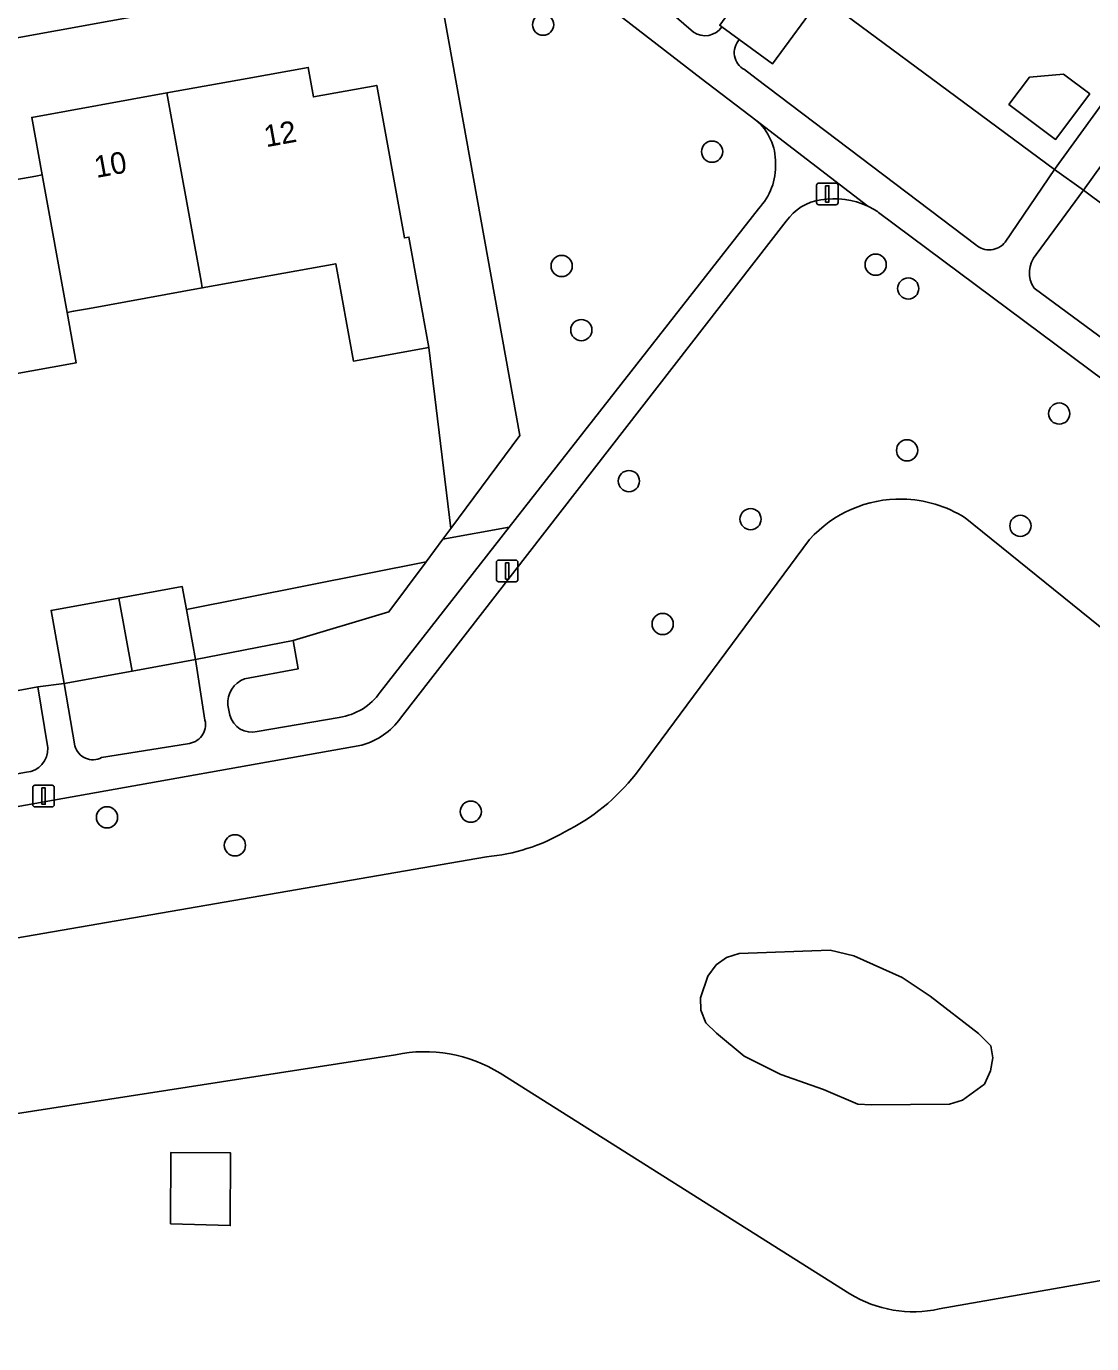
# Model space of a CAD drawing. Extents: x 157793 to 159380, y 380877 to 382313.
# Drawn here: x 158841 to 158890.1, y 381441.6 to 381502.4 of the extents above; entities that cross this region are included whole.
import ezdxf

# ---------------------------------------------------------------- set-up
doc = ezdxf.new("R2010")
doc.units = 0
for name, color, linetype in [('IMGEO_Boom', 7, 'Continuous'), ('IMGEO_Damwand', 7, 'Continuous'), ('IMGEO_Erf', 7, 'Continuous'), ('IMGEO_Grasland_overig', 7, 'Continuous'), ('IMGEO_Groenvoorziening', 7, 'Continuous'), ('IMGEO_Hek', 7, 'Continuous'), ('IMGEO_Lichtmast', 7, 'Continuous'), ('IMGEO_Pand', 7, 'Continuous'), ('IMGEO_Pand_nummerreeks', 7, 'Continuous'), ('IMGEO_Voetpad_halfverhard', 7, 'Continuous'), ('IMGEO_Voetpad_open', 7, 'Continuous'), ('IMGEO_Waterloop', 7, 'Continuous')]:
    doc.layers.add(name, color=color, linetype=linetype)

msp = doc.modelspace()

# ---------------------------------------------------------------- linework, layer by layer
at = {"layer": 'IMGEO_Boom'}
for centre in [(158864.819, 381502.479), (158872.611, 381496.623), (158865.674, 381491.347), (158880.15, 381491.409), (158881.652, 381490.311), (158866.58, 381488.392), (158888.613, 381484.543), (158881.599, 381482.845), (158868.774, 381481.427), (158874.383, 381479.672), (158886.824, 381479.363), (158870.333, 381474.838), (158844.713, 381465.917), (158861.486, 381466.182), (158850.61, 381464.628)]:
    msp.add_circle(centre, 0.489, dxfattribs=at)
at = {"layer": 'IMGEO_Damwand'}
for points in [[(158884.273, 381479.735), (158907.271, 381461.165)], [(158869.082, 381467.902), (158877.108, 381478.738)], [(158818.216, 381453.615), (158826.349, 381457.898), (158862.209, 381464.103)], [(158820.135, 381450.307), (158825.703, 381449.658), (158839.476, 381452.082), (158858.018, 381454.967)], [(158862.838, 381454.114), (158878.967, 381443.94)], [(158883.079, 381443.245), (158899.761, 381446.174), (158901.276, 381446.901)]]:
    msp.add_lwpolyline(points, dxfattribs=at)
for centre, radius, start, end in [((158881.31, 381474.935), 5.667, 89.16206, 137.85658), ((158881.266, 381474.964), 5.639, 57.78, 88.71203), ((158861.515, 381473.867), 9.635, 296.50926, 321.74975), ((158861.47, 381472.703), 8.632, 274.90893, 300.22733), ((158859.368, 381448.55), 6.558, 58.05039, 101.87805), ((158881.883, 381448.682), 5.567, 238.4103, 282.40305)]:
    msp.add_arc(centre, radius, start, end, dxfattribs=at)
at = {"layer": 'IMGEO_Erf'}
for points in [[(158896.003, 381530.342), (158889.704, 381529.231), (158889.303, 381531.375), (158886.37, 381529.576), (158883.423, 381527.769), (158885.115, 381526.499), (158881.155, 381521.223), (158877.318, 381516.11), (158873.63, 381511.196), (158877.359, 381508.397), (158875.262, 381505.602), (158877.655, 381503.765), (158882.73, 381500), (158888.398, 381495.795), (158894.963, 381504.865)], [(158860.565, 381479.24), (158863.743, 381483.524), (158859.815, 381505.375), (158805.36, 381495.485)], [(158897.173, 381505.231), (158889.736, 381494.847), (158900.086, 381487.119)], [(158840.47, 381495.322), (158841.438, 381495.498), (158841.724, 381495.55), (158841.244, 381498.201), (158847.475, 381499.329), (158851.182, 381500), (158853.988, 381500.508), (158854.077, 381500), (158854.227, 381499.146), (158857.151, 381499.676), (158858.426, 381492.644), (158858.629, 381492.681), (158859.521, 381487.762), (158859.552, 381487.591), (158856.074, 381486.96), (158855.26, 381491.453), (158849.107, 381490.337), (158843.903, 381489.394), (158843.172, 381489.261), (158842.873, 381489.207), (158843.293, 381486.885), (158836.974, 381485.739)], [(158803.897, 381493.159), (158808.389, 381468.427), (158829.821, 381472.256), (158829.839, 381472.157), (158830.26, 381469.841), (158830.217, 381469.833), (158830.227, 381469.773), (158831.3, 381470.029), (158841.528, 381471.934), (158842.741, 381472.098), (158842.133, 381475.466), (158845.258, 381476.033), (158848.185, 381476.564), (158848.377, 381475.498), (158859.429, 381477.708), (158860.197, 381478.743), (158860.565, 381479.24)], [(158858.018, 381454.967), (158839.476, 381452.082), (158825.703, 381449.658), (158820.135, 381450.307), (158819.739, 381450.159), (158820.447, 381448.714), (158812.041, 381447.285), (158829.616, 381349.554)], [(158878.967, 381443.94), (158862.838, 381454.114)], [(158930.007, 381426.888), (158926.109, 381448.952), (158925.674, 381448.871), (158925.188, 381448.78), (158912.619, 381446.493), (158912.864, 381444.993), (158903.499, 381443.406), (158901.276, 381446.901), (158899.761, 381446.174), (158883.079, 381443.245)]]:
    msp.add_lwpolyline(points, dxfattribs=at)
for points in [[(158890.022, 381499.286), (158888.446, 381497.187), (158886.298, 381498.799), (158887.239, 381500.053), (158888.805, 381500.2)], [(158847.641, 381447.163), (158847.651, 381450.452), (158850.406, 381450.444), (158850.396, 381447.092)]]:
    msp.add_lwpolyline(points, close=True, dxfattribs=at)
for centre, radius, start, end in [((158859.368, 381448.55), 6.558, 58.05039, 101.87805), ((158881.883, 381448.682), 5.567, 238.4103, 282.40305)]:
    msp.add_arc(centre, radius, start, end, dxfattribs=at)
at = {"layer": 'IMGEO_Grasland_overig'}
msp.add_lwpolyline([(158853.289, 381474.079), (158857.713, 381475.395), (158859.429, 381477.708), (158848.377, 381475.498), (158848.791, 381473.197)], close=True, dxfattribs=at)
at = {"layer": 'IMGEO_Groenvoorziening'}
for points in [[(158873.064, 381502.377), (158872.962, 381502.452), (158875.262, 381505.602), (158865.416, 381513.095), (158863.686, 381514.412), (158861.485, 381511.632), (158863.402, 381510.145), (158862.964, 381509.563), (158864.418, 381508.475), (158871.755, 381502.137)], [(158874.633, 381498.08), (158872.112, 381500), (158862.576, 381507.38), (158861.794, 381508.006), (158859.815, 381505.375), (158863.743, 381483.524), (158860.565, 381479.24), (158860.197, 381478.743), (158863.26, 381479.299), (158874.748, 381493.99)], [(158886.123, 381492.453), (158888.398, 381495.795), (158882.73, 381500), (158877.655, 381503.765), (158875.39, 381500.668), (158873.863, 381501.79)], [(158874.103, 381500.407), (158874.641, 381500), (158884.77, 381492.331)], [(158897.551, 381483.812), (158900.086, 381487.119), (158889.736, 381494.847), (158887.556, 381491.885)], [(158912.378, 381469.888), (158880.288, 381493.818)], [(158876.032, 381493.413), (158858.243, 381470.494)], [(158887.456, 381490.325), (158896.4, 381483.737)], [(158884.273, 381479.735), (158907.271, 381461.165), (158906.996, 381460.049), (158906.851, 381459.651), (158907.527, 381459.392), (158913.057, 381461.073), (158914.717, 381461.037), (158916.232, 381460.982), (158913.485, 381468.163)], [(158857.308, 381471.687), (158863.26, 381479.299), (158860.197, 381478.743), (158859.429, 381477.708), (158857.713, 381475.395), (158853.289, 381474.079), (158853.532, 381472.776), (158851.055, 381472.308)], [(158869.082, 381467.902), (158877.108, 381478.738)], [(158849.23, 381470.403), (158848.791, 381473.197), (158845.868, 381472.666), (158842.741, 381472.098), (158843.233, 381469.211)], [(158841.98, 381469.118), (158841.528, 381471.934), (158831.3, 381470.029), (158831.763, 381467.274)], [(158850.286, 381471.087), (158850.382, 381470.625)], [(158851.643, 381469.881), (158855.423, 381470.531)], [(158844.466, 381468.675), (158848.425, 381469.313)], [(158856.466, 381469.247), (158827.156, 381464.017), (158826.512, 381463.985), (158822.929, 381465.469), (158822.199, 381465.529), (158809.337, 381462.989), (158810.678, 381455.186), (158811.68, 381449.294), (158818.716, 381450.526), (158817.356, 381452.854), (158818.216, 381453.615), (158826.349, 381457.898), (158862.209, 381464.103)], [(158832.975, 381466.557), (158840.995, 381468.001)]]:
    msp.add_lwpolyline(points, dxfattribs=at)
msp.add_lwpolyline([(158883.554, 381452.694), (158884.161, 381452.877), (158885.17, 381453.612), (158885.452, 381454.224), (158885.551, 381454.822), (158885.456, 381455.372), (158884.888, 381455.944), (158882.662, 381457.667), (158881.368, 381458.534), (158879.14, 381459.528), (158878.061, 381459.785), (158873.864, 381459.632), (158873.281, 381459.449), (158872.795, 381459.112), (158872.417, 381458.595), (158872.074, 381457.6), (158872.096, 381457.026), (158872.324, 381456.441), (158872.82, 381455.965), (158874.09, 381454.906), (158875.772, 381454.053), (158877.747, 381453.358), (158879.333, 381452.696), (158879.964, 381452.663)], close=True, dxfattribs=at)
for centre, radius, start, end in [((158872.289, 381502.912), 0.941, 235.40987, 325.36925), ((158874.524, 381501.192), 0.891, 137.88017, 241.80948), ((158872.984, 381496.131), 2.553, 359.06645, 49.77375), ((158872.656, 381495.974), 2.884, 316.51943, 2.27877), ((158877.937, 381492.122), 2.301, 97.78987, 145.87756), ((158878.234, 381490.821), 3.633, 64.62671, 99.65413), ((158878.319, 381490.961), 3.47, 55.43278, 64.9038), ((158885.39, 381493.02), 0.927, 228.03275, 322.2721), ((158888.507, 381491.041), 1.272, 138.40932, 214.2551), ((158881.31, 381474.935), 5.667, 89.16206, 137.85658), ((158881.266, 381474.964), 5.639, 57.78, 88.71203), ((158851.474, 381471.191), 1.193, 110.58377, 185.00983), ((158855.028, 381473.29), 2.787, 278.14497, 324.89349), ((158851.387, 381470.887), 1.038, 194.63273, 284.28539), ((158855.603, 381472.367), 3.237, 285.46819, 324.64991), ((158848.363, 381470.201), 0.89, 273.98786, 13.11803), ((158840.919, 381469.061), 1.062, 274.09103, 3.09558), ((158844.063, 381469.434), 0.859, 195.03823, 297.97143), ((158861.515, 381473.867), 9.635, 296.50926, 321.74975), ((158861.47, 381472.703), 8.632, 274.90893, 300.22733)]:
    msp.add_arc(centre, radius, start, end, dxfattribs=at)
at = {"layer": 'IMGEO_Hek'}
for points in [[(158859.552, 381487.591), (158860.565, 381479.24)], [(158860.565, 381479.24), (158860.197, 381478.743)], [(158860.197, 381478.743), (158859.429, 381477.708)], [(158859.429, 381477.708), (158857.713, 381475.395), (158853.289, 381474.079)]]:
    msp.add_lwpolyline(points, dxfattribs=at)
at = {"layer": 'IMGEO_Lichtmast'}
for p, q in [((158877.425, 381494.274), (158877.425, 381495.074)), ((158877.425, 381495.074), (158877.425, 381494.274)), ((158877.525, 381495.174), (158878.315, 381495.174)), ((158878.315, 381495.174), (158877.525, 381495.174)), ((158878.415, 381495.074), (158878.415, 381494.274)), ((158878.415, 381494.274), (158878.415, 381495.074)), ((158878.315, 381494.174), (158877.525, 381494.174)), ((158877.525, 381494.174), (158878.315, 381494.174)), ((158862.766, 381477.783), (158863.556, 381477.783)), ((158863.556, 381477.783), (158862.766, 381477.783)), ((158862.666, 381476.883), (158862.666, 381477.683)), ((158862.666, 381477.683), (158862.666, 381476.883)), ((158863.656, 381477.683), (158863.656, 381476.883)), ((158863.656, 381476.883), (158863.656, 381477.683)), ((158863.556, 381476.783), (158862.766, 381476.783)), ((158862.766, 381476.783), (158863.556, 381476.783)), ((158841.293, 381466.499), (158841.293, 381467.299)), ((158841.293, 381467.299), (158841.293, 381466.499)), ((158841.393, 381467.399), (158842.183, 381467.399)), ((158842.183, 381467.399), (158841.393, 381467.399)), ((158842.283, 381467.299), (158842.283, 381466.499)), ((158842.283, 381466.499), (158842.283, 381467.299)), ((158842.183, 381466.399), (158841.393, 381466.399)), ((158841.393, 381466.399), (158842.183, 381466.399))]:
    msp.add_line(p, q, dxfattribs=at)
for points in [[(158877.845, 381495.049), (158877.995, 381495.049), (158877.995, 381494.299), (158877.845, 381494.299), (158877.845, 381495.049)], [(158863.086, 381477.658), (158863.236, 381477.658), (158863.236, 381476.908), (158863.086, 381476.908), (158863.086, 381477.658)], [(158841.713, 381467.274), (158841.863, 381467.274), (158841.863, 381466.524), (158841.713, 381466.524), (158841.713, 381467.274)]]:
    msp.add_lwpolyline(points, dxfattribs=at)
for centre, start, end in [((158877.525, 381495.074), 90, 180), ((158877.525, 381495.074), 90, 180), ((158878.315, 381495.074), 0, 90), ((158878.315, 381495.074), 360, 90), ((158877.525, 381494.274), 180, 270), ((158877.525, 381494.274), 180, 270), ((158878.315, 381494.274), 270, 0), ((158878.315, 381494.274), 270, 0), ((158862.766, 381477.683), 90, 180), ((158862.766, 381477.683), 90, 180), ((158863.556, 381477.683), 0, 90), ((158863.556, 381477.683), 360, 90), ((158862.766, 381476.883), 180, 270), ((158862.766, 381476.883), 180, 270), ((158863.556, 381476.883), 270, 0), ((158863.556, 381476.883), 270, 0), ((158841.393, 381467.299), 90, 180), ((158841.393, 381467.299), 90, 180), ((158842.183, 381467.299), 0, 90), ((158842.183, 381467.299), 360, 90), ((158841.393, 381466.499), 180, 270), ((158841.393, 381466.499), 180, 270), ((158842.183, 381466.499), 270, 0), ((158842.183, 381466.499), 270, 0)]:
    msp.add_arc(centre, 0.1, start, end, dxfattribs=at)
at = {"layer": 'IMGEO_Pand'}
for points in [[(158849.107, 381490.337), (158855.26, 381491.453), (158856.074, 381486.96), (158859.552, 381487.591), (158859.521, 381487.762), (158858.629, 381492.681), (158858.426, 381492.644), (158857.151, 381499.676), (158854.227, 381499.146), (158854.077, 381500), (158853.988, 381500.508), (158851.182, 381500), (158847.475, 381499.329), (158849.047, 381490.649)], [(158886.298, 381498.799), (158888.446, 381497.187), (158890.022, 381499.286), (158888.805, 381500.2), (158887.239, 381500.053)], [(158847.475, 381499.329), (158841.244, 381498.201), (158841.724, 381495.55), (158842.873, 381489.207), (158843.172, 381489.261), (158843.903, 381489.394), (158849.107, 381490.337), (158849.047, 381490.649)], [(158841.724, 381495.55), (158841.438, 381495.498), (158840.47, 381495.322), (158835.405, 381494.404), (158836.974, 381485.739), (158843.293, 381486.885), (158842.873, 381489.207)], [(158845.258, 381476.033), (158845.868, 381472.666), (158848.791, 381473.197), (158848.377, 381475.498), (158848.185, 381476.564)], [(158845.258, 381476.033), (158842.133, 381475.466), (158842.741, 381472.098), (158845.868, 381472.666)], [(158847.641, 381447.163), (158850.396, 381447.092), (158850.406, 381450.444), (158847.651, 381450.452)]]:
    msp.add_lwpolyline(points, close=True, dxfattribs=at)
at = {"layer": 'IMGEO_Voetpad_halfverhard'}
for points in [[(158871.755, 381502.137), (158864.418, 381508.475), (158862.964, 381509.563), (158861.794, 381508.006), (158862.576, 381507.38), (158872.112, 381500), (158874.633, 381498.08), (158879.791, 381494.103)], [(158873.863, 381501.79), (158873.064, 381502.377)], [(158884.77, 381492.331), (158874.641, 381500), (158874.103, 381500.407)], [(158879.791, 381494.103), (158874.633, 381498.08)], [(158887.556, 381491.885), (158889.736, 381494.847), (158888.398, 381495.795), (158886.123, 381492.453)], [(158874.748, 381493.99), (158863.26, 381479.299), (158857.308, 381471.687)], [(158880.288, 381493.818), (158912.378, 381469.888)], [(158858.243, 381470.494), (158876.032, 381493.413)], [(158896.4, 381483.737), (158887.456, 381490.325)], [(158851.055, 381472.308), (158853.532, 381472.776), (158853.289, 381474.079), (158848.791, 381473.197), (158849.23, 381470.403)], [(158843.233, 381469.211), (158842.741, 381472.098), (158841.528, 381471.934), (158841.98, 381469.118)], [(158850.382, 381470.625), (158850.286, 381471.087)], [(158855.423, 381470.531), (158851.643, 381469.881)], [(158848.425, 381469.313), (158844.466, 381468.675)], [(158823.09, 381467.117), (158809.099, 381464.375), (158809.337, 381462.989), (158822.199, 381465.529), (158822.929, 381465.469), (158826.512, 381463.985), (158827.156, 381464.017), (158856.466, 381469.247)], [(158840.995, 381468.001), (158832.975, 381466.557)]]:
    msp.add_lwpolyline(points, dxfattribs=at)
for centre, radius, start, end in [((158872.289, 381502.912), 0.941, 235.40987, 325.36925), ((158874.524, 381501.192), 0.891, 137.88017, 241.80948), ((158872.984, 381496.131), 2.553, 359.06645, 49.77375), ((158872.656, 381495.974), 2.884, 316.51943, 2.27877), ((158877.937, 381492.122), 2.301, 97.78987, 145.87756), ((158878.234, 381490.821), 3.633, 64.62671, 99.65413), ((158878.319, 381490.961), 3.47, 55.43278, 64.9038), ((158885.39, 381493.02), 0.927, 228.03275, 322.2721), ((158888.507, 381491.041), 1.272, 138.40932, 214.2551), ((158851.474, 381471.191), 1.193, 110.58377, 185.00983), ((158855.028, 381473.29), 2.787, 278.14497, 324.89349), ((158851.387, 381470.887), 1.038, 194.63273, 284.28539), ((158855.603, 381472.367), 3.237, 285.46819, 324.64991), ((158848.363, 381470.201), 0.89, 273.98786, 13.11803), ((158840.919, 381469.061), 1.062, 274.09103, 3.09558), ((158844.063, 381469.434), 0.859, 195.03823, 297.97143)]:
    msp.add_arc(centre, radius, start, end, dxfattribs=at)
at = {"layer": 'IMGEO_Voetpad_open'}
for points in [[(158939.425, 381520.43), (158950.92, 381522.558), (158950.714, 381523.875), (158942.525, 381522.433), (158939.566, 381521.911), (158908.025, 381516.812), (158902.895, 381516.101), (158900.128, 381512.074), (158898.028, 381509.295), (158897.652, 381508.794), (158897.793, 381508.688), (158896.033, 381506.343), (158894.938, 381504.884), (158894.963, 381504.865), (158888.398, 381495.795), (158889.736, 381494.847), (158897.173, 381505.231), (158903.515, 381514.375), (158933.454, 381519.377), (158936.496, 381519.913)], [(158873.863, 381501.79), (158875.39, 381500.668), (158877.655, 381503.765), (158875.262, 381505.602), (158872.962, 381502.452), (158873.064, 381502.377)]]:
    msp.add_lwpolyline(points, close=True, dxfattribs=at)
msp.add_lwpolyline([(158805.36, 381495.485), (158859.815, 381505.375), (158861.794, 381508.006), (158862.964, 381509.563)], dxfattribs=at)
at = {"layer": 'IMGEO_Waterloop'}
for points in [[(158903.383, 381449.336), (158904.656, 381453.166), (158905.957, 381457.082), (158906.081, 381457.39), (158906.858, 381457.15), (158907.527, 381459.392), (158906.851, 381459.651), (158906.996, 381460.049), (158907.271, 381461.165), (158884.273, 381479.735)], [(158877.108, 381478.738), (158869.082, 381467.902)], [(158862.209, 381464.103), (158826.349, 381457.898), (158818.216, 381453.615)], [(158818.216, 381453.615), (158817.356, 381452.854), (158818.716, 381450.526), (158819.076, 381449.91), (158819.739, 381450.159), (158820.135, 381450.307), (158825.703, 381449.658), (158839.476, 381452.082), (158858.018, 381454.967)], [(158862.838, 381454.114), (158878.967, 381443.94)], [(158883.079, 381443.245), (158899.761, 381446.174), (158901.276, 381446.901)]]:
    msp.add_lwpolyline(points, dxfattribs=at)
msp.add_lwpolyline([(158872.82, 381455.965), (158872.324, 381456.441), (158872.096, 381457.026), (158872.074, 381457.6), (158872.417, 381458.595), (158872.795, 381459.112), (158873.281, 381459.449), (158873.864, 381459.632), (158878.061, 381459.785), (158879.14, 381459.528), (158881.368, 381458.534), (158882.662, 381457.667), (158884.888, 381455.944), (158885.456, 381455.372), (158885.551, 381454.822), (158885.452, 381454.224), (158885.17, 381453.612), (158884.161, 381452.877), (158883.554, 381452.694), (158879.964, 381452.663), (158879.333, 381452.696), (158877.747, 381453.358), (158875.772, 381454.053), (158874.09, 381454.906)], close=True, dxfattribs=at)
for centre, radius, start, end in [((158881.31, 381474.935), 5.667, 89.16206, 137.85658), ((158881.266, 381474.964), 5.639, 57.78, 88.71203), ((158861.515, 381473.867), 9.635, 296.50926, 321.74975), ((158861.47, 381472.703), 8.632, 274.90893, 300.22733), ((158859.368, 381448.55), 6.558, 58.05039, 101.87805), ((158881.883, 381448.682), 5.567, 238.4103, 282.40305)]:
    msp.add_arc(centre, radius, start, end, dxfattribs=at)

# ---------------------------------------------------------------- texts
at = {"layer": 'IMGEO_Pand_nummerreeks'}
for s, rotation, p in [('12', 10.2618, (158852.048, 381496.824)), ('10', 10.26167, (158844.223, 381495.407))]:
    msp.add_text(s, height=1, rotation=rotation, dxfattribs=at).set_placement(p)

doc.saveas('drawing.dxf')
